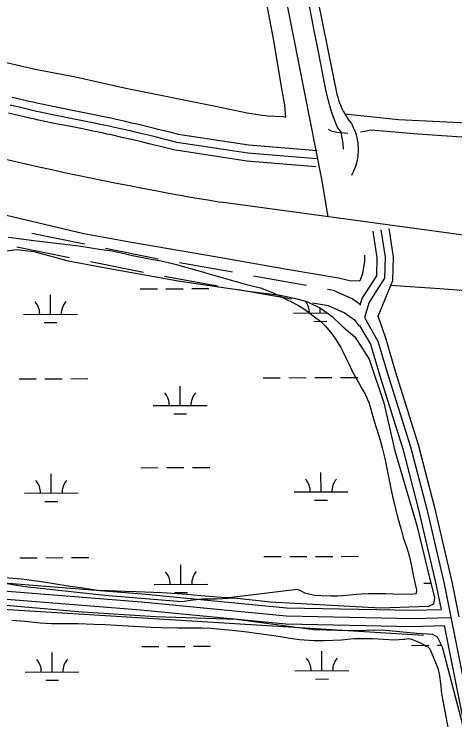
# Model space of a CAD drawing. Extents: x 3424494 to 3462436, y 522220 to 547718.
# Drawn here: x 3445046 to 3445866, y 529873 to 531186 of the extents above; entities that cross this region are included whole.
import ezdxf

# ---------------------------------------------------------------- set-up
doc = ezdxf.new("R2010")
doc.units = 0
for name, color, linetype in [('V-DTCH-CNTR', 7, 'Continuous'), ('V-ROAD-CNTR', 7, 'Continuous'), ('V-SITE-VEGE', 7, 'Continuous'), ('V-TOPO-SHOR', 7, 'Continuous'), ('V-WETL-SWMP', 7, 'Continuous')]:
    doc.layers.add(name, color=color, linetype=linetype)

msp = doc.modelspace()

# ---------------------------------------------------------------- linework, layer by layer
at = {"layer": 'V-DTCH-CNTR'}
for points in [[(3445169.3, 533473.2), (3445188.8, 533353.4), (3445239.5, 533115.2), (3445282.2, 532904.4), (3445332.1, 532662.7), (3445346.6, 532593.2), (3445383.3, 532409.3), (3445416.1, 532242), (3445446.9, 532083.7), (3445477, 531922.6), (3445504.7, 531796.5), (3445543.9, 531578.3), (3445602.7, 531254.7), (3445646.7, 531036.5)], [(3445646.7, 531036.5), (3445648.2, 531031.1), (3445649.8, 531025.8), (3445651.7, 531020.5), (3445653.8, 531015.3), (3445656.1, 531010.3), (3445658.6, 531005.3), (3445661.2, 531000.4), (3445664.1, 530995.6), (3445667.1, 530990.9), (3445670.3, 530986.3), (3445673.7, 530981.9), (3445675.8, 530977.9), (3445677.8, 530973.7), (3445679.6, 530969.5), (3445681.2, 530965.2), (3445682.5, 530960.8), (3445683.7, 530956.4), (3445684.6, 530951.9), (3445685.4, 530947.4), (3445685.9, 530942.8), (3445686.2, 530938.3), (3445686.3, 530933.7), (3445686.2, 530929.1), (3445685.9, 530924.5), (3445685.4, 530920), (3445684.6, 530915.5), (3445683.7, 530911), (3445682.5, 530906.5), (3445681.1, 530902.2), (3445679.6, 530897.9), (3445677.8, 530893.6), (3445675.8, 530889.5), (3445673.6, 530885.5)], [(3445661.2, 531000.4), (3445761.5, 530989.8), (3445928.4, 530981.4)]]:
    msp.add_lwpolyline(points, dxfattribs=at)
at = {"layer": 'V-ROAD-CNTR'}
for p, q in [((3445177.1, 530757.6), (3445079.1, 530777.4)), ((3445149.3, 530732.6), (3445051.3, 530752.4)), ((3445286.6, 530705), (3445188.5, 530724.7)), ((3445452.2, 530705.4), (3445353.8, 530723)), ((3445424.3, 530679.9), (3445325.9, 530697.6)), ((3445562.1, 530655.3), (3445463.7, 530672.9))]:
    msp.add_line(p, q, dxfattribs=at)
for points in [[(3444363, 537177.8), (3444386.2, 537116.4), (3444508.7, 536456.4), (3445127.1, 533363.1), (3445618.3, 530878.6), (3445629.7, 530808.7)], [(3444455.3, 531060.4), (3444444.4, 531018.4), (3444436.1, 530961.3), (3444445.1, 530910.1), (3444457.7, 530844.7), (3444584.6, 530169.9), (3444611, 530144.7), (3444662.9, 530137.7), (3444924.1, 530121), (3445283.3, 530092.4), (3445552.4, 530066.3), (3445788, 530061.6), (3445858.7, 530063.4)], [(3445352.8, 530961.7), (3445338.3, 530965.3), (3445325.6, 530968.5), (3445314.4, 530971.2), (3445304.7, 530973.6), (3445287.6, 530977.7), (3445274.8, 530980.7), (3445265.2, 530983), (3445250.7, 530986.3), (3445236.3, 530989.6), (3445225.9, 530991.9), (3445216.2, 530993.9), (3445207, 530995.9), (3445198.5, 530997.6), (3445182.5, 531000.9), (3445154.5, 531006.4), (3445133.6, 531010.5), (3445118, 531013.7), (3445106.3, 531016.2), (3445097.6, 531018), (3445091.1, 531019.4), (3445081.3, 531021.6), (3445071.5, 531023.9), (3445061.4, 531026.2), (3445042.6, 531030.8)], [(3445349.2, 530947.1), (3445334.7, 530950.8), (3445322, 530953.9), (3445310.9, 530956.7), (3445301.2, 530959), (3445284.1, 530963.1), (3445271.4, 530966.1), (3445261.8, 530968.3), (3445247.4, 530971.7), (3445233, 530974.9), (3445222.7, 530977.2), (3445213, 530979.3), (3445204, 530981.2), (3445195.5, 530982.9), (3445179.5, 530986.1), (3445151.6, 530991.7), (3445130.7, 530995.8), (3445115, 530999), (3445103.2, 531001.5), (3445094.4, 531003.4), (3445087.8, 531004.8), (3445077.9, 531007), (3445068.1, 531009.3), (3445058, 531011.7), (3445039.1, 531016.2)], [(3445345.5, 530932.6), (3445331, 530936.2), (3445318.4, 530939.4), (3445307.3, 530942.1), (3445297.6, 530944.4), (3445280.7, 530948.5), (3445267.9, 530951.5), (3445258.4, 530953.7), (3445244, 530957), (3445229.7, 530960.3), (3445219.5, 530962.5), (3445209.9, 530964.6), (3445200.9, 530966.5), (3445192.5, 530968.2), (3445176.6, 530971.4), (3445148.7, 530977), (3445127.7, 530981.1), (3445112, 530984.3), (3445100.1, 530986.8), (3445091.3, 530988.7), (3445084.6, 530990.1), (3445074.6, 530992.4), (3445064.7, 530994.7), (3445054.5, 530997.1), (3445035.6, 531001.6)], [(3445609.7, 530931.5), (3445482.7, 530941.8), (3445351.4, 530962)], [(3445608.5, 530916.6), (3445480.9, 530926.9), (3445349.2, 530947.1)], [(3445607.3, 530901.6), (3445479.2, 530912), (3445346.9, 530932.3)], [(3444462.7, 530897.7), (3444472.5, 530847.5), (3444598.5, 530177.4), (3444617.8, 530158.9), (3444664.4, 530152.6), (3444925.2, 530135.9), (3445284.6, 530107.4), (3445553.2, 530081.3), (3445788, 530076.6), (3445840.5, 530077.9)], [(3445922.9, 530768.9), (3445430.9, 530835.7)], [(3445713.6, 530782), (3445721.2, 530732.4), (3445720.4, 530698.9), (3445693.2, 530656.5), (3445689.3, 530643.9)], [(3445728.4, 530784.3), (3445736.2, 530733.4), (3445735.3, 530694.4), (3445707, 530650.1), (3445697.8, 530621), (3445723, 530577.4), (3445740.6, 530517.2), (3445783.7, 530380.8), (3445813.9, 530264.6), (3445846.1, 530126.1), (3445942.5, 529644.9), (3446035.9, 529177.1), (3446132.4, 528711.4), (3446161.4, 528579.7), (3446195.8, 528376)], [(3445743.2, 530786.6), (3445751.2, 530734.4), (3445750.2, 530689.8), (3445723, 530623.2), (3445722.7, 530622.4)], [(3445314.4, 530730.1), (3445308.3, 530731.2), (3445216.4, 530749.7)], [(3445590, 530680.8), (3445576, 530683.3), (3445491.6, 530698.4)], [(3445689.8, 530645.5), (3445675.1, 530655.8), (3445640.2, 530671.7), (3445629.4, 530673.7)], [(3445688.6, 530605.1), (3445681.5, 530614.8), (3445660.1, 530629.7), (3445631.2, 530642.9), (3445601.5, 530648.2)], [(3445722.7, 530624.3), (3445736.9, 530583.3), (3445755, 530521.6), (3445798.1, 530385), (3445828.4, 530268.1), (3445860.8, 530129.3), (3445873.7, 530064.6)], [(3445688.9, 530606.4), (3445709.1, 530571.4), (3445726.3, 530512.9), (3445769.3, 530376.7), (3445799.3, 530261), (3445831.4, 530122.9), (3445840.5, 530077.9)], [(3444646, 530123.7), (3444923, 530106), (3445282, 530077.5), (3445551.5, 530051.3), (3445788.1, 530046.6), (3445846.4, 530048.1)], [(3445846.4, 530048.1), (3445927.7, 529642), (3446021.2, 529174.1), (3446117.7, 528708.3), (3446146.6, 528576.9), (3446181.1, 528373.5)]]:
    msp.add_lwpolyline(points, dxfattribs=at)
msp.add_arc((3446547, 537485.9), 6743.1, 253.76564, 260.47287, dxfattribs=at)
at = {"layer": 'V-SITE-VEGE'}
for points in [[(3445035.5, 530771), (3445083.1, 530764.4), (3445151.1, 530756.4), (3445166.4, 530754.5), (3445189.6, 530750.6), (3445204.9, 530748.3), (3445227.8, 530745.1), (3445242.7, 530742.5), (3445266.6, 530736.8), (3445301.2, 530729.9), (3445320, 530726.8), (3445348.4, 530719.6), (3445367.2, 530714.3), (3445392.6, 530707.5), (3445406.8, 530703), (3445424.2, 530698.5), (3445435.1, 530695.1), (3445450, 530691), (3445460.1, 530688.3), (3445476.1, 530683.4), (3445504.4, 530676.6), (3445516, 530672.1), (3445528, 530666.9), (3445539.6, 530661.7), (3445554.1, 530653.9), (3445562.4, 530650.6), (3445574, 530644.3), (3445581.2, 530639.9), (3445593.5, 530631.7), (3445602.5, 530624.7), (3445616.6, 530614), (3445625.6, 530605.2), (3445637.1, 530590.9), (3445643.2, 530582.1), (3445654, 530565.3), (3445657.6, 530558.3), (3445664, 530545.2), (3445668.6, 530534.9), (3445675.8, 530520.3), (3445689, 530497.3), (3445694, 530487.8), (3445699, 530478.6), (3445706.1, 530462.9), (3445710, 530450.5), (3445715.7, 530430.1), (3445720.6, 530415.1), (3445726.9, 530393.2), (3445731.2, 530379), (3445736.1, 530358.9), (3445746.8, 530303.1), (3445750.7, 530286), (3445756.3, 530263), (3445760.1, 530248), (3445766.1, 530226.9), (3445770, 530212.3), (3445776, 530194.4), (3445779.2, 530184.5), (3445781.6, 530175.8), (3445785.1, 530161.6), (3445788.6, 530142.6), (3445791.7, 530127.7), (3445794.9, 530114.9), (3445794.4, 530107.3), (3445784.6, 530106.3), (3445751.1, 530106.6), (3445736.2, 530107.1), (3445705.6, 530107.4), (3445691.8, 530106.4), (3445682.7, 530106.1), (3445664.1, 530104.1), (3445647.7, 530103.2), (3445635.7, 530103), (3445617.2, 530103.5), (3445604.8, 530104.3), (3445587, 530108.5), (3445578.3, 530113.3), (3445572.9, 530115.6)], [(3445572.9, 530115.6), (3445445.4, 530099.7), (3445439.2, 530099.7), (3445423.2, 530101), (3445409.4, 530102.2), (3445393.4, 530103.8), (3445367.6, 530105.9), (3445349.8, 530107.2), (3445321.8, 530108.9), (3445273.4, 530111.2), (3445252.3, 530111.7), (3445221.7, 530112.8), (3445201, 530113.7), (3445170.1, 530118.3), (3445150.5, 530121.1), (3445120.3, 530126.1), (3445100.7, 530129.2), (3445069.8, 530133.1), (3445059.3, 530134.3), (3445028.7, 530137.2)], [(3445041.8, 530058.4), (3445067.6, 530056.4), (3445083.6, 530054.4), (3445094.9, 530053.6), (3445115.6, 530052.3), (3445165.5, 530051.8), (3445194.6, 530050.8), (3445215.7, 530050.2), (3445301.1, 530045.4), (3445321.1, 530044.5), (3445350.6, 530043.8), (3445369.2, 530044), (3445395.4, 530043.8), (3445412.5, 530043.2), (3445437.5, 530041.2), (3445446.3, 530040.4), (3445479.7, 530036.4), (3445515, 530031.7), (3445533.5, 530029), (3445559.7, 530024.7), (3445577.1, 530022.4)], [(3445577.1, 530022.4), (3445603.7, 530020.7), (3445622.9, 530020.5), (3445655, 530021.6), (3445678.6, 530023.9), (3445713.2, 530024.3), (3445753.9, 530021.8), (3445762, 530022.4), (3445770.3, 530022.7), (3445773.2, 530023), (3445775.4, 530023.7), (3445780.5, 530024.1), (3445785.3, 530022.9), (3445795, 530019.5), (3445801.6, 530016.2), (3445808.8, 530012.1), (3445812.4, 530009.9), (3445816, 530008.4), (3445819.6, 530004.8), (3445821.1, 530001.8), (3445831.7, 529975.2), (3445833.2, 529972.2), (3445834.6, 529968.6), (3445836.7, 529958.7), (3445840.1, 529936.1), (3445840.7, 529926.3), (3445843.1, 529911.4), (3445844.9, 529902.3), (3445849.7, 529875.3), (3445853.5, 529855.6)]]:
    msp.add_lwpolyline(points, dxfattribs=at)
at = {"layer": 'V-TOPO-SHOR'}
msp.add_line((3444707.2, 530098.9), (3445808, 530030.1), dxfattribs=at)
for points in [[(3445369.8, 531916.6), (3445388.9, 531817.6), (3445413.1, 531695.9), (3445443.7, 531547.4), (3445467.5, 531443.8), (3445484.7, 531358.8), (3445505.8, 531257.8), (3445528.7, 531136.8), (3445543.8, 531046.5), (3445548.9, 531017.1), (3445550.7, 531000.4), (3445550.9, 530994)], [(3445481.7, 531782), (3445505.7, 531666.5), (3445531.6, 531531.3), (3445553.5, 531416.2), (3445575.5, 531305.2), (3445604.4, 531152.3), (3445612.1, 531115.2)], [(3444354.7, 531239.1), (3444354.8, 531245.9), (3444354.2, 531253.5), (3444352.9, 531263.2), (3444355.7, 531270.1), (3444357.1, 531272.8), (3444362.7, 531274.8), (3444389.5, 531269.8), (3444512.6, 531237.6), (3444670.1, 531195.4), (3444780.2, 531163.3), (3444885.4, 531134.8), (3444969.3, 531113.3), (3445031.9, 531095.5), (3445085.6, 531083.2), (3445160.6, 531068.7), (3445254.2, 531047.9), (3445420.7, 531014.6), (3445479.9, 531002.3), (3445504, 530998.6), (3445517.8, 530996.4), (3445531.6, 530995.6), (3445546.7, 530995.5), (3445550.9, 530994)], [(3445612.1, 531115.2), (3445626.1, 531041.6), (3445631.9, 531020.2), (3445637.1, 531001.5), (3445643.6, 530984.7), (3445647.5, 530974), (3445654.7, 530965.5)], [(3444456.8, 530970.7), (3444597.3, 530934.6), (3444765, 530887), (3444994.7, 530820.1), (3445175.9, 530777.7), (3445264.5, 530761.5), (3445423.8, 530733.9), (3445550.4, 530712.1), (3445649.7, 530695.1), (3445673, 530689.5), (3445689, 530690.1), (3445690.4, 530691.4), (3445695.2, 530704), (3445698.7, 530725.3), (3445698.8, 530737.4)], [(3445630.6, 530971.9), (3445636.1, 530968.4), (3445646.5, 530966.2), (3445654.7, 530965.5), (3445667.1, 530964)], [(3445659.1, 530934.7), (3445658.5, 530944.8), (3445654.7, 530965.5)], [(3445690.6, 530966.5), (3445698.9, 530967.8), (3445706.5, 530969.8), (3445710.2, 530970.7), (3445732, 530968.4), (3445797.4, 530962.8), (3445906.5, 530955.8), (3445930.6, 530949.6), (3445954.9, 530944.5), (3445982, 530940.3), (3446034, 530940.3), (3446079.2, 530939.6), (3446128.8, 530936.4), (3446149.3, 530937.8), (3446185.4, 530940.3), (3446237.1, 530940.2)], [(3445745.5, 530681.6), (3445838.2, 530675.4), (3445991, 530663.3), (3446117.7, 530654.1), (3446210.5, 530649.8), (3446335.3, 530646.7), (3446412, 530648), (3446474.8, 530646.7), (3446510.8, 530647.7), (3446514.2, 530649.7), (3446512.4, 530669.7), (3446512.6, 530691.7)]]:
    msp.add_lwpolyline(points, dxfattribs=at)
at = {"layer": 'V-WETL-SWMP'}
for p, q in [((3445280.7, 530674.5), (3445312.7, 530674.7)), ((3445328.7, 530674.7), (3445360.7, 530674.9)), ((3445376.7, 530675), (3445408.7, 530675.1)), ((3445113.8, 530627.3), (3445113.7, 530663.3)), ((3445615.7, 530629.6), (3445615.7, 530639.1)), ((3445063.8, 530627.1), (3445163.8, 530627.6)), ((3445565.7, 530629.4), (3445628.9, 530629.7)), ((3445101.9, 530611.9), (3445125.9, 530612)), ((3445603.8, 530614.1), (3445627.8, 530614.2)), ((3445055.5, 530507), (3445087.5, 530507.1)), ((3445103.5, 530507.2), (3445135.5, 530507.4)), ((3445151.5, 530507.4), (3445183.5, 530507.6)), ((3445509.4, 530509.1), (3445541.4, 530509.2)), ((3445557.4, 530509.3), (3445589.4, 530509.4)), ((3445605.4, 530509.5), (3445637.4, 530509.6)), ((3445653.4, 530509.7), (3445685.4, 530509.8)), ((3445355.1, 530457.6), (3445354.9, 530493.6)), ((3445305.1, 530457.4), (3445405.1, 530457.8)), ((3445343.1, 530442.1), (3445367.1, 530442.2)), ((3445282.2, 530341.9), (3445314.2, 530342)), ((3445330.2, 530342.1), (3445362.2, 530342.2)), ((3445378.2, 530342.3), (3445410.2, 530342.4)), ((3445617.2, 530296.9), (3445617.1, 530332.9)), ((3445115.3, 530294.7), (3445115.2, 530330.7)), ((3445065.3, 530294.4), (3445165.3, 530294.9)), ((3445567.2, 530296.7), (3445667.2, 530297.2)), ((3445605.3, 530281.4), (3445629.3, 530281.6)), ((3445103.4, 530279.2), (3445127.4, 530279.3)), ((3445105, 530174.5), (3445137, 530174.7)), ((3445153, 530174.8), (3445185, 530174.9)), ((3445510.9, 530176.4), (3445542.9, 530176.5)), ((3445558.9, 530176.6), (3445590.9, 530176.7)), ((3445606.9, 530176.8), (3445638.9, 530177)), ((3445654.9, 530177), (3445686.9, 530177.2)), ((3445057, 530174.3), (3445089, 530174.5)), ((3445356.6, 530124.9), (3445356.4, 530160.9)), ((3445306.6, 530124.7), (3445406.6, 530125.2)), ((3445808.5, 530127), (3445821.6, 530127)), ((3445344.6, 530109.5), (3445368.6, 530109.6)), ((3445283.7, 530009.2), (3445315.7, 530009.3)), ((3445331.7, 530009.4), (3445363.7, 530009.5)), ((3445379.7, 530009.6), (3445411.7, 530009.8)), ((3445785.6, 530011.4), (3445817.6, 530011.6)), ((3445833.6, 530011.7), (3445841.1, 530011.7)), ((3445116.8, 529962), (3445116.7, 529998)), ((3445618.7, 529964.3), (3445618.6, 530000.3)), ((3445066.8, 529961.8), (3445166.8, 529962.2)), ((3445568.7, 529964), (3445668.7, 529964.5)), ((3445104.9, 529946.5), (3445128.9, 529946.6)), ((3445606.8, 529948.8), (3445630.8, 529948.9))]:
    msp.add_line(p, q, dxfattribs=at)
for points in [[(3445017.2, 530743.5), (3445050.9, 530748.1), (3445082.6, 530743.8), (3445146.6, 530726.9), (3445223.8, 530712.6), (3445351.5, 530689.5), (3445486, 530669.4), (3445541.1, 530662.7), (3445572.8, 530656.3), (3445591.9, 530650.5), (3445617.4, 530638.3), (3445637.9, 530623), (3445655.9, 530605.9), (3445680.1, 530585.6), (3445706.5, 530543.7), (3445734.1, 530462.4), (3445754.2, 530373.1), (3445795.1, 530234.6), (3445819.8, 530134.8), (3445828.1, 530100.2), (3445826.7, 530088.2), (3445816.8, 530083.4), (3445728, 530080.5), (3445523.4, 530091.7), (3445455.4, 530099.4), (3445422.4, 530097.6), (3445404.2, 530097.4), (3445395.6, 530097.2), (3445379.2, 530095.3), (3445357.9, 530092.6), (3445214.7, 530104.1), (3445066.6, 530120.3), (3444981.9, 530134.1)], [(3444676.3, 529840.7), (3444659.8, 529930.1), (3444642.2, 530042.9), (3444645, 530076), (3444650.9, 530090), (3444656.2, 530100.6), (3444675.8, 530111.7), (3444756.7, 530105.7), (3444875.4, 530096.7), (3444959, 530089.8), (3445037.5, 530085.4), (3445173.5, 530073.5), (3445308.9, 530064.9), (3445460.2, 530060.4), (3445603.7, 530040.8), (3445671, 530039.3), (3445731, 530040.5), (3445795.1, 530034.2), (3445824.4, 530032.4), (3445833.4, 530027.4), (3445842.7, 530008.4), (3445878, 529873.5), (3445908.9, 529733.2)]]:
    msp.add_lwpolyline(points, dxfattribs=at)
for centre, start, end in [((3445058.6, 530627.6), 359.4865, 41.0302), ((3445169.1, 530628.1), 139.4865, 181.0302), ((3445560.5, 530629.8), 359.4865, 38.2616), ((3445299.8, 530457.8), 359.4865, 41.0302), ((3445410.3, 530458.3), 139.4865, 181.0302), ((3445562, 530297.2), 359.4865, 41.0302), ((3445672.5, 530297.7), 139.4865, 181.0302), ((3445060.1, 530294.9), 359.4865, 41.0302), ((3445170.6, 530295.4), 139.4865, 181.0302), ((3445411.8, 530125.7), 139.4865, 181.0302), ((3445301.3, 530125.2), 359.4865, 41.0302), ((3445061.6, 529962.2), 359.4865, 41.0302), ((3445172.1, 529962.7), 139.4865, 181.0302), ((3445563.5, 529964.5), 359.4865, 41.0302), ((3445674, 529965), 139.4865, 181.0302)]:
    msp.add_arc(centre, 35.2, start, end, dxfattribs=at)

doc.saveas('drawing.dxf')
